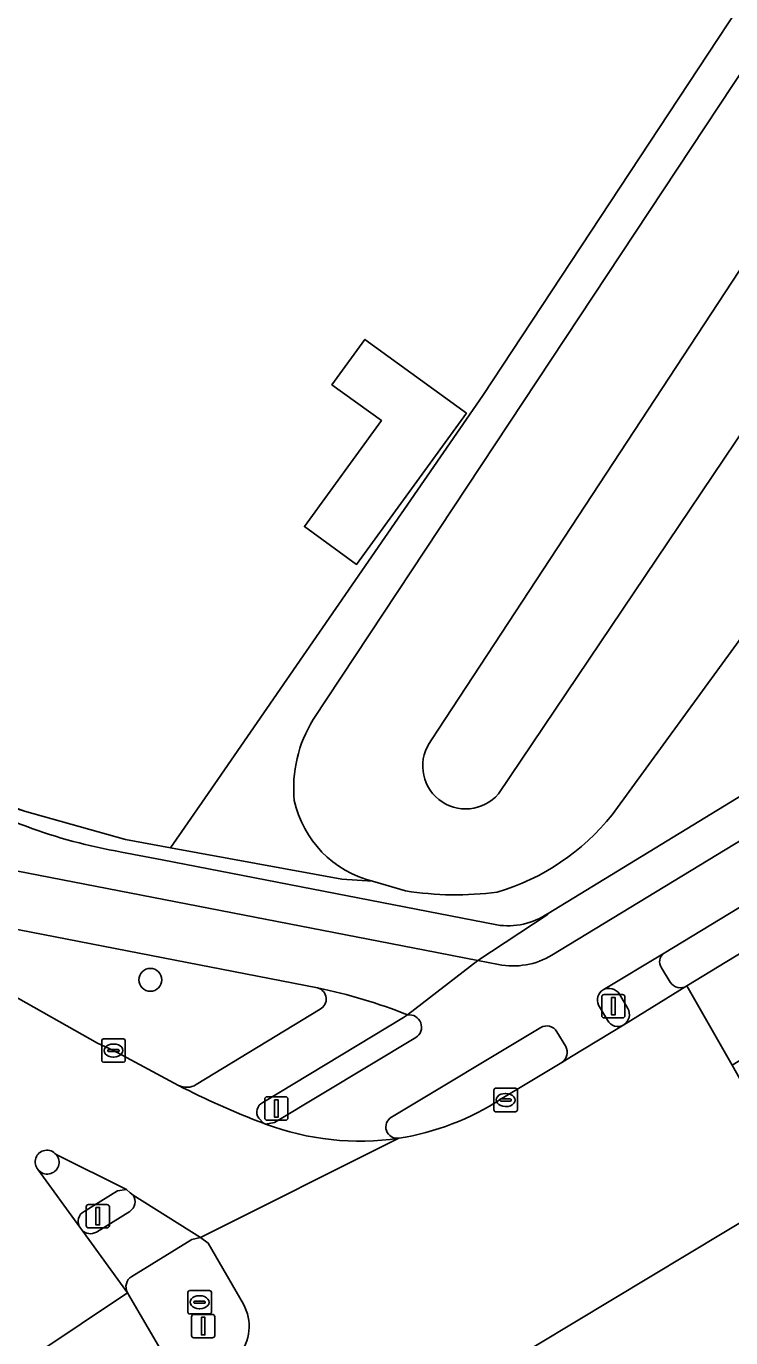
# Model space of a CAD drawing. Extents: x 157320 to 158835, y 386650 to 388491.
# Drawn here: x 158635.6 to 158665.7, y 387108.3 to 387164.3 of the extents above; entities that cross this region are included whole.
import ezdxf

# ---------------------------------------------------------------- set-up
doc = ezdxf.new("R2010")
doc.units = 0
for name, color, linetype in [('IMGEO_Berm_groen', 7, 'Continuous'), ('IMGEO_Boom', 7, 'Continuous'), ('IMGEO_Erf', 7, 'Continuous'), ('IMGEO_Fietspad_gesloten', 7, 'Continuous'), ('IMGEO_Fietspad_open', 7, 'Continuous'), ('IMGEO_Gemengd_bos', 7, 'Continuous'), ('IMGEO_Groenvoorziening', 7, 'Continuous'), ('IMGEO_Hek', 7, 'Continuous'), ('IMGEO_Kolk', 7, 'Continuous'), ('IMGEO_Lichtmast', 7, 'Continuous'), ('IMGEO_Pand', 7, 'Continuous'), ('IMGEO_Rijbaan_lokaal_gesloten', 7, 'Continuous'), ('IMGEO_Rijbaan_regionaal_gesloten', 7, 'Continuous'), ('IMGEO_Rioolput', 7, 'Continuous'), ('IMGEO_Verkeerseiland_groen', 7, 'Continuous'), ('IMGEO_Verkeerseiland_open', 7, 'Continuous'), ('IMGEO_Verkeersregelinstallatiepaal', 7, 'Continuous'), ('IMGEO_Voetpad_open', 7, 'Continuous')]:
    doc.layers.add(name, color=color, linetype=linetype)

msp = doc.modelspace()

# ---------------------------------------------------------------- linework, layer by layer
at = {"layer": 'IMGEO_Berm_groen'}
for points in [[(158675.09, 387130.238), (158684.707, 387136.069), (158675.315, 387132.34), (158662.811, 387124.75)], [(158663.789, 387123.351), (158675.09, 387130.238)], [(158662.701, 387124.127), (158663.074, 387123.51)]]:
    msp.add_lwpolyline(points, dxfattribs=at)
for centre, radius, start, end in [((158663.081, 387124.381), 0.457, 126.2338, 213.7397), ((158663.515, 387123.808), 0.532, 214.0092, 300.9162)]:
    msp.add_arc(centre, radius, start, end, dxfattribs=at)
at = {"layer": 'IMGEO_Boom'}
msp.add_circle((158640.873, 387123.613), 0.489, dxfattribs=at)
at = {"layer": 'IMGEO_Erf'}
msp.add_lwpolyline([(158624.648, 387199.885), (158617.006, 387189.399), (158612.461, 387183.284), (158606.91, 387175.665), (158605.773, 387174.121), (158602.742, 387169.935), (158601.572, 387168.321), (158598.565, 387164.168), (158597.447, 387162.624), (158593.372, 387156.998), (158604.452, 387147.931), (158613.311, 387141.669), (158618.206, 387139.126), (158630.43, 387132.677), (158631.764, 387132.007), (158635.498, 387130.814), (158639.805, 387129.612), (158641.736, 387129.258), (158643.338, 387131.579), (158655.069, 387148.572), (158698.202, 387214.021)], dxfattribs=at)
msp.add_lwpolyline([(158654.375, 387147.817), (158649.682, 387141.356), (158647.451, 387142.976), (158650.739, 387147.503), (158648.63, 387149.034), (158650.035, 387150.969)], close=True, dxfattribs=at)
at = {"layer": 'IMGEO_Fietspad_gesloten'}
for points in [[(158711.039, 387156.891), (158658.023, 387124.664)], [(158660.209, 387123.184), (158662.811, 387124.75), (158675.315, 387132.34), (158708.252, 387152.332)], [(158628.378, 387129.583), (158625.257, 387130.223), (158624.55, 387130.502), (158626.141, 387129.478), (158625.887, 387129.028), (158629.696, 387126.533), (158629.885, 387126.709), (158630.202, 387126.737), (158648.017, 387123.266)], [(158651.856, 387122.117), (158654.859, 387124.442), (158652.603, 387124.88), (158628.378, 387129.583)], [(158655.742, 387124.271), (158654.859, 387124.442), (158651.856, 387122.117)], [(158660.398, 387121.895), (158660.015, 387122.536)], [(158651.175, 387117.746), (158657.546, 387121.571)], [(158658.454, 387120.085), (158658.863, 387120.334), (158661.098, 387121.692)], [(158652.213, 387121.144), (158646.18, 387117.523), (158645.796, 387117.453)], [(158658.234, 387121.398), (158658.612, 387120.771)]]:
    msp.add_lwpolyline(points, dxfattribs=at)
for centre, radius, start, end in [((158656.376, 387127.408), 3.2, 258.5744, 300.977), ((158643.499, 387101.181), 22.542, 68.2383, 78.4371), ((158660.473, 387122.752), 0.507, 121.4584, 205.208), ((158651.923, 387121.59), 0.532, 303.0583, 97.2386), ((158657.808, 387121.157), 0.49, 29.4741, 122.2967), ((158660.842, 387122.119), 0.498, 206.7575, 300.8982), ((158658.133, 387120.52), 0.541, 306.4105, 27.6491), ((158651.414, 387117.326), 0.483, 119.5733, 277.9074), ((158649.815, 387128.189), 11.464, 249.4774, 278.3514)]:
    msp.add_arc(centre, radius, start, end, dxfattribs=at)
at = {"layer": 'IMGEO_Fietspad_open'}
for points in [[(158640.082, 387110.944), (158642.639, 387112.527), (158643.02, 387112.603), (158640.142, 387114.42)], [(158639.994, 387113.717), (158638.567, 387112.84)], [(158637.947, 387112.929), (158639.9, 387110.25)]]:
    msp.add_lwpolyline(points, dxfattribs=at)
for centre, radius, start, end in [((158639.69, 387114.148), 0.528, 305.2156, 31.0071), ((158638.31, 387113.251), 0.485, 221.6262, 302.036), ((158640.34, 387110.505), 0.509, 120.4771, 210.1333)]:
    msp.add_arc(centre, radius, start, end, dxfattribs=at)
at = {"layer": 'IMGEO_Gemengd_bos'}
for points in [[(158686.956, 387195.129), (158683.095, 387188.076), (158647.832, 387134.734)], [(158652.881, 387133.863), (158683.347, 387180.313)], [(158683.347, 387180.313), (158652.881, 387133.863)], [(158660.597, 387130.662), (158669.649, 387143.085), (158678.547, 387155.618), (158685.076, 387166.854), (158686.549, 387170.987)], [(158677.427, 387163.769), (158655.739, 387131.554)], [(158655.739, 387131.554), (158677.427, 387163.769)], [(158650.365, 387127.823), (158651.767, 387127.416)]]:
    msp.add_lwpolyline(points, dxfattribs=at)
for centre, radius, start, end in [((158652.531, 387131.807), 5.536, 148.0827, 185.5488), ((158654.344, 387132.751), 1.838, 142.7528, 319.3772), ((158654.344, 387132.751), 1.838, 142.7528, 319.3772), ((158651.481, 387132.251), 4.566, 192.3776, 255.8512), ((158652.885, 387136.822), 9.87, 286.4909, 321.3833), ((158653.925, 387140.748), 13.505, 260.8067, 277.4979)]:
    msp.add_arc(centre, radius, start, end, dxfattribs=at)
at = {"layer": 'IMGEO_Groenvoorziening'}
for points in [[(158703.954, 387215.395), (158707.363, 387217.006), (158706.909, 387218.037), (158698.202, 387214.021), (158655.069, 387148.572), (158643.338, 387131.579), (158641.736, 387129.258), (158649.048, 387127.915), (158650.365, 387127.823)], [(158647.832, 387134.734), (158683.095, 387188.076), (158686.956, 387195.129)], [(158657.862, 387126.452), (158705.607, 387155.605), (158704.696, 387157.567), (158702.658, 387156.59), (158701.788, 387158.35), (158688.726, 387184.774)], [(158686.549, 387170.987), (158685.076, 387166.854), (158678.547, 387155.618), (158669.649, 387143.085), (158660.597, 387130.662)], [(158651.767, 387127.416), (158650.365, 387127.823), (158649.048, 387127.915), (158641.736, 387129.258), (158639.805, 387129.612), (158635.498, 387130.814), (158631.764, 387132.007)], [(158639.641, 387129.07), (158641.374, 387128.734), (158655.67, 387125.96)]]:
    msp.add_lwpolyline(points, dxfattribs=at)
for centre, radius, start, end in [((158652.531, 387131.807), 5.536, 148.0827, 185.5488), ((158643.481, 387151.4), 22.657, 238.8602, 260.2431), ((158651.481, 387132.251), 4.566, 192.3776, 255.8512), ((158652.885, 387136.822), 9.87, 286.4909, 321.3833), ((158653.925, 387140.748), 13.505, 260.8067, 277.4979), ((158656.145, 387128.975), 3.052, 261.056, 304.2451)]:
    msp.add_arc(centre, radius, start, end, dxfattribs=at)
at = {"layer": 'IMGEO_Hek'}
for points in [[(158706.909, 387218.037), (158698.202, 387214.021), (158655.069, 387148.572), (158643.338, 387131.579)], [(158641.736, 387129.258), (158639.805, 387129.612), (158635.498, 387130.814), (158630.43, 387132.677)], [(158643.338, 387131.579), (158641.736, 387129.258)], [(158649.048, 387127.915), (158641.736, 387129.258)]]:
    msp.add_lwpolyline(points, dxfattribs=at)
at = {"layer": 'IMGEO_Kolk'}
for p, q in [((158638.798, 387120.166), (158638.798, 387121.018)), ((158638.873, 387121.092), (158639.725, 387121.092)), ((158639.799, 387121.018), (158639.799, 387120.166)), ((158639.057, 387120.586), (158639.057, 387120.598)), ((158639.495, 387120.549), (158639.097, 387120.549)), ((158639.1, 387120.635), (158639.498, 387120.635)), ((158639.286, 387120.872), (158639.311, 387120.872)), ((158639.541, 387120.598), (158639.541, 387120.586)), ((158639.725, 387120.092), (158638.873, 387120.092)), ((158639.309, 387120.312), (158639.284, 387120.312)), ((158655.546, 387118.054), (158655.546, 387118.906)), ((158655.621, 387118.98), (158656.473, 387118.98)), ((158656.034, 387118.76), (158656.059, 387118.76)), ((158656.547, 387118.906), (158656.547, 387118.054)), ((158655.805, 387118.474), (158655.805, 387118.486)), ((158656.243, 387118.437), (158655.845, 387118.437)), ((158655.848, 387118.523), (158656.246, 387118.523)), ((158656.057, 387118.2), (158656.032, 387118.2)), ((158656.289, 387118.486), (158656.289, 387118.474)), ((158656.473, 387117.98), (158655.621, 387117.98))]:
    msp.add_line(p, q, dxfattribs=at)
for points in [[(158638.798, 387120.166), (158638.798, 387121.018)], [(158638.873, 387121.092), (158639.725, 387121.092)], [(158639.799, 387121.018), (158639.799, 387120.166)], [(158639.725, 387120.092), (158638.873, 387120.092)], [(158655.546, 387118.054), (158655.546, 387118.906)], [(158655.621, 387118.98), (158656.473, 387118.98)], [(158656.547, 387118.906), (158656.547, 387118.054)], [(158656.473, 387117.98), (158655.621, 387117.98)]]:
    msp.add_lwpolyline(points, dxfattribs=at)
for centre, radius, start, end in [((158638.875, 387121.016), 0.0765, 91.552, 178.448), ((158638.875, 387121.016), 0.0765, 91.552, 178.448), ((158639.723, 387121.016), 0.0765, 1.552, 88.448), ((158639.723, 387121.016), 0.0765, 1.552, 88.448), ((158639.097, 387120.595), 0.0403, 85.8775, 175.7526), ((158639.094, 387120.585), 0.0366, 178.938, 274.7102), ((158639.498, 387120.592), 0.043, 264.8664, 352.4533), ((158639.502, 387120.597), 0.0386, 1.7309, 96.639), ((158638.875, 387120.168), 0.0765, 181.552, 268.448), ((158638.875, 387120.168), 0.0765, 181.552, 268.448), ((158639.723, 387120.168), 0.0765, 271.552, 358.448), ((158639.723, 387120.168), 0.0765, 271.552, 358.448), ((158655.623, 387118.904), 0.0765, 91.552, 178.448), ((158655.623, 387118.904), 0.0765, 91.552, 178.448), ((158656.471, 387118.904), 0.0765, 1.552, 88.448), ((158656.471, 387118.904), 0.0765, 1.552, 88.448), ((158655.845, 387118.483), 0.0403, 85.8775, 175.7526), ((158655.842, 387118.473), 0.0366, 178.938, 274.7102), ((158656.246, 387118.48), 0.043, 264.8664, 352.4533), ((158656.25, 387118.485), 0.0386, 1.7309, 96.639), ((158655.623, 387118.056), 0.0765, 181.552, 268.448), ((158655.623, 387118.056), 0.0765, 181.552, 268.448), ((158656.471, 387118.056), 0.0765, 271.552, 358.448), ((158656.471, 387118.056), 0.0765, 271.552, 358.448)]:
    msp.add_arc(centre, radius, start, end, dxfattribs=at)
for centre, major_axis, ratio, start_param, end_param in [((158639.285, 387120.592), (-0.387, 0.002), 0.722429, 4.712389, 7.853982), ((158639.31, 387120.592), (-0.39, 0.002), 0.717154, 1.570796, 4.712389), ((158656.033, 387118.48), (-0.387, 0.002), 0.722429, 4.712389, 7.853982), ((158656.058, 387118.48), (-0.39, 0.002), 0.717154, 1.570796, 4.712389)]:
    msp.add_ellipse(centre, major_axis=major_axis, ratio=ratio, start_param=start_param, end_param=end_param, dxfattribs=at)
at = {"layer": 'IMGEO_Lichtmast'}
for p, q in [((158642.631, 387108.423), (158642.631, 387109.223)), ((158642.631, 387109.223), (158642.631, 387108.423)), ((158642.731, 387109.323), (158643.521, 387109.323)), ((158643.521, 387109.323), (158642.731, 387109.323)), ((158643.621, 387109.223), (158643.621, 387108.423)), ((158643.621, 387108.423), (158643.621, 387109.223)), ((158643.521, 387108.323), (158642.731, 387108.323)), ((158642.731, 387108.323), (158643.521, 387108.323))]:
    msp.add_line(p, q, dxfattribs=at)
msp.add_lwpolyline([(158643.051, 387109.198), (158643.201, 387109.198), (158643.201, 387108.448), (158643.051, 387108.448), (158643.051, 387109.198)], dxfattribs=at)
for centre, start, end in [((158642.731, 387109.223), 90, 180), ((158642.731, 387109.223), 90, 180), ((158643.521, 387109.223), 0, 90), ((158643.521, 387109.223), 360, 90), ((158642.731, 387108.423), 180, 270), ((158642.731, 387108.423), 180, 270), ((158643.521, 387108.423), 270, 0), ((158643.521, 387108.423), 270, 0)]:
    msp.add_arc(centre, 0.1, start, end, dxfattribs=at)
at = {"layer": 'IMGEO_Pand'}
msp.add_lwpolyline([(158648.63, 387149.034), (158650.739, 387147.503), (158647.451, 387142.976), (158649.682, 387141.356), (158654.375, 387147.817), (158650.035, 387150.969)], close=True, dxfattribs=at)
at = {"layer": 'IMGEO_Rijbaan_lokaal_gesloten'}
for points in [[(158642.069, 387119.106), (158639.299, 387120.591), (158638.621, 387120.907), (158629.892, 387125.828)], [(158645.796, 387117.453), (158645.702, 387117.488)], [(158636.845, 387116.152), (158639.848, 387114.65), (158640.016, 387114.519), (158640.142, 387114.42), (158643.02, 387112.603), (158651.48, 387116.847)], [(158633.991, 387106.3), (158639.9, 387110.25), (158637.947, 387112.929), (158637.861, 387113.048), (158636.08, 387115.501)]]:
    msp.add_lwpolyline(points, dxfattribs=at)
for centre, radius, start, end in [((158657.748, 387149.422), 34.131, 242.6536, 249.3337), ((158649.815, 387128.189), 11.464, 249.4774, 278.3514), ((158636.455, 387115.835), 0.502, 39.1123, 221.682)]:
    msp.add_arc(centre, radius, start, end, dxfattribs=at)
at = {"layer": 'IMGEO_Rijbaan_regionaal_gesloten'}
msp.add_lwpolyline([(158737.237, 387163.65), (158735.669, 387162.804), (158732.038, 387161.139), (158727.586, 387159.344), (158716.217, 387154.77), (158714.388, 387153.952), (158712.651, 387152.981), (158709.177, 387150.906), (158705.935, 387148.958), (158692.713, 387140.922), (158684.707, 387136.069), (158675.09, 387130.238), (158663.789, 387123.351), (158665.716, 387119.962)], close=True, dxfattribs=at)
for points in [[(158630.595, 387091.882), (158639.699, 387097.365), (158668.649, 387114.803), (158667.347, 387117.095), (158665.716, 387119.962), (158663.789, 387123.351), (158661.098, 387121.692), (158658.863, 387120.334), (158658.454, 387120.085), (158656.026, 387118.631), (158655.859, 387118.524)], [(158651.48, 387116.847), (158643.02, 387112.603), (158643.343, 387112.366), (158644.846, 387109.762)], [(158641.427, 387107.639), (158639.9, 387110.25), (158633.991, 387106.3)]]:
    msp.add_lwpolyline(points, dxfattribs=at)
for centre, radius, start, end in [((158649.733, 387127.966), 11.255, 278.9318, 302.9783), ((158643.123, 387108.813), 1.967, 320.0012, 28.8544)]:
    msp.add_arc(centre, radius, start, end, dxfattribs=at)
at = {"layer": 'IMGEO_Rioolput'}
for p, q in [((158642.552, 387110.339), (158643.404, 387110.339)), ((158642.477, 387109.413), (158642.477, 387110.265)), ((158642.736, 387109.833), (158642.736, 387109.845)), ((158643.174, 387109.796), (158642.776, 387109.796)), ((158642.779, 387109.882), (158643.177, 387109.882)), ((158642.965, 387110.119), (158642.99, 387110.119)), ((158643.22, 387109.845), (158643.22, 387109.833)), ((158643.478, 387110.265), (158643.478, 387109.413)), ((158643.404, 387109.339), (158642.552, 387109.339)), ((158642.988, 387109.559), (158642.963, 387109.559))]:
    msp.add_line(p, q, dxfattribs=at)
for points in [[(158642.552, 387110.339), (158643.404, 387110.339)], [(158642.477, 387109.413), (158642.477, 387110.265)], [(158643.478, 387110.265), (158643.478, 387109.413)], [(158643.404, 387109.339), (158642.552, 387109.339)]]:
    msp.add_lwpolyline(points, dxfattribs=at)
for centre, radius, start, end in [((158642.554, 387110.263), 0.0765, 91.552, 178.448), ((158642.554, 387110.263), 0.0765, 91.552, 178.448), ((158643.402, 387110.263), 0.0765, 1.552, 88.448), ((158643.402, 387110.263), 0.0765, 1.552, 88.448), ((158642.776, 387109.842), 0.0403, 85.8775, 175.7526), ((158642.773, 387109.832), 0.0366, 178.938, 274.7102), ((158643.177, 387109.839), 0.043, 264.8664, 352.4533), ((158643.181, 387109.844), 0.0386, 1.7309, 96.639), ((158642.554, 387109.415), 0.0765, 181.552, 268.448), ((158642.554, 387109.415), 0.0765, 181.552, 268.448), ((158643.402, 387109.415), 0.0765, 271.552, 358.448), ((158643.402, 387109.415), 0.0765, 271.552, 358.448)]:
    msp.add_arc(centre, radius, start, end, dxfattribs=at)
for centre, major_axis, ratio, start_param, end_param in [((158642.964, 387109.839), (-0.387, 0.002), 0.722429, 4.712389, 7.853982), ((158642.989, 387109.839), (-0.39, 0.002), 0.717154, 1.570796, 4.712389)]:
    msp.add_ellipse(centre, major_axis=major_axis, ratio=ratio, start_param=start_param, end_param=end_param, dxfattribs=at)
at = {"layer": 'IMGEO_Verkeerseiland_groen'}
for points in [[(158648.017, 387123.266), (158630.202, 387126.737), (158629.885, 387126.709), (158629.696, 387126.533)], [(158629.892, 387125.828), (158638.621, 387120.907), (158639.299, 387120.591), (158642.069, 387119.106)], [(158642.834, 387119.138), (158648.12, 387122.357)]]:
    msp.add_lwpolyline(points, dxfattribs=at)
for centre, radius, start, end in [((158647.894, 387122.792), 0.49, 297.4406, 75.4888), ((158642.423, 387119.811), 0.789, 243.3689, 301.4216)]:
    msp.add_arc(centre, radius, start, end, dxfattribs=at)
at = {"layer": 'IMGEO_Verkeerseiland_open'}
for points in [[(158661.269, 387122.393), (158660.911, 387123.002)], [(158651.856, 387122.117), (158651.685, 387122.005), (158645.682, 387118.374)], [(158660.015, 387122.536), (158660.398, 387121.895)], [(158657.546, 387121.571), (158651.175, 387117.746)], [(158645.501, 387117.702), (158645.702, 387117.488), (158645.796, 387117.453), (158646.18, 387117.523), (158652.213, 387121.144)], [(158658.612, 387120.771), (158658.234, 387121.398)], [(158655.859, 387118.524), (158656.026, 387118.631), (158658.454, 387120.085)], [(158640.142, 387114.42), (158640.016, 387114.519), (158639.848, 387114.65), (158639.464, 387114.593), (158638.039, 387113.723)], [(158638.567, 387112.84), (158639.994, 387113.717)], [(158637.861, 387113.048), (158637.947, 387112.929)], [(158644.846, 387109.762), (158643.343, 387112.366), (158643.02, 387112.603), (158642.639, 387112.527), (158640.082, 387110.944)], [(158639.9, 387110.25), (158641.427, 387107.639)]]:
    msp.add_lwpolyline(points, dxfattribs=at)
for centre, radius, start, end in [((158660.461, 387122.711), 0.536, 32.8584, 118.0727), ((158660.473, 387122.752), 0.507, 121.4584, 205.208), ((158651.923, 387121.59), 0.532, 303.0583, 97.2386), ((158660.791, 387122.138), 0.542, 304.5274, 28.0549), ((158657.808, 387121.157), 0.49, 29.4741, 122.2967), ((158660.842, 387122.119), 0.498, 206.7575, 300.8982), ((158658.133, 387120.52), 0.541, 306.4105, 27.6491), ((158645.874, 387117.962), 0.455, 114.9864, 214.8644), ((158649.733, 387127.966), 11.255, 278.9318, 302.9783), ((158651.414, 387117.326), 0.483, 119.5733, 277.9074), ((158636.455, 387115.835), 0.502, 39.1123, 221.682), ((158636.471, 387115.817), 0.502, 218.9553, 41.8389), ((158639.69, 387114.148), 0.528, 305.2156, 31.0071), ((158638.274, 387113.3), 0.484, 119.048, 211.4064), ((158638.31, 387113.251), 0.485, 221.6262, 302.036), ((158640.34, 387110.505), 0.509, 120.4771, 210.1333), ((158643.123, 387108.813), 1.967, 320.0012, 28.8544)]:
    msp.add_arc(centre, radius, start, end, dxfattribs=at)
at = {"layer": 'IMGEO_Verkeersregelinstallatiepaal'}
for p, q in [((158660.155, 387122.087), (158660.155, 387122.887)), ((158660.155, 387122.887), (158660.155, 387122.087)), ((158660.255, 387122.987), (158661.045, 387122.987)), ((158661.045, 387122.987), (158660.255, 387122.987)), ((158661.145, 387122.887), (158661.145, 387122.087)), ((158661.145, 387122.087), (158661.145, 387122.887)), ((158661.045, 387121.987), (158660.255, 387121.987)), ((158660.255, 387121.987), (158661.045, 387121.987)), ((158645.756, 387117.718), (158645.756, 387118.518)), ((158645.756, 387118.518), (158645.756, 387117.718)), ((158645.856, 387118.618), (158646.646, 387118.618)), ((158646.646, 387118.618), (158645.856, 387118.618)), ((158646.746, 387118.518), (158646.746, 387117.718)), ((158646.746, 387117.718), (158646.746, 387118.518)), ((158646.646, 387117.618), (158645.856, 387117.618)), ((158645.856, 387117.618), (158646.646, 387117.618)), ((158638.131, 387113.117), (158638.131, 387113.917)), ((158638.131, 387113.917), (158638.131, 387113.117)), ((158638.231, 387114.017), (158639.021, 387114.017)), ((158639.021, 387114.017), (158638.231, 387114.017)), ((158639.121, 387113.917), (158639.121, 387113.117)), ((158639.121, 387113.117), (158639.121, 387113.917)), ((158639.021, 387113.017), (158638.231, 387113.017)), ((158638.231, 387113.017), (158639.021, 387113.017))]:
    msp.add_line(p, q, dxfattribs=at)
for points in [[(158660.575, 387122.862), (158660.725, 387122.862), (158660.725, 387122.112), (158660.575, 387122.112), (158660.575, 387122.862)], [(158646.176, 387118.493), (158646.326, 387118.493), (158646.326, 387117.743), (158646.176, 387117.743), (158646.176, 387118.493)], [(158638.551, 387113.892), (158638.701, 387113.892), (158638.701, 387113.142), (158638.551, 387113.142), (158638.551, 387113.892)]]:
    msp.add_lwpolyline(points, dxfattribs=at)
for centre, start, end in [((158660.255, 387122.887), 90, 180), ((158660.255, 387122.887), 90, 180), ((158661.045, 387122.887), 0, 90), ((158661.045, 387122.887), 360, 90), ((158660.255, 387122.087), 180, 270), ((158660.255, 387122.087), 180, 270), ((158661.045, 387122.087), 270, 0), ((158661.045, 387122.087), 270, 0), ((158645.856, 387118.518), 90, 180), ((158645.856, 387118.518), 90, 180), ((158646.646, 387118.518), 0, 90), ((158646.646, 387118.518), 360, 90), ((158645.856, 387117.718), 180, 270), ((158645.856, 387117.718), 180, 270), ((158646.646, 387117.718), 270, 0), ((158646.646, 387117.718), 270, 0), ((158638.231, 387113.917), 90, 180), ((158638.231, 387113.917), 90, 180), ((158639.021, 387113.917), 0, 90), ((158639.021, 387113.917), 360, 90), ((158638.231, 387113.117), 180, 270), ((158638.231, 387113.117), 180, 270), ((158639.021, 387113.117), 270, 0), ((158639.021, 387113.117), 270, 0)]:
    msp.add_arc(centre, 0.1, start, end, dxfattribs=at)
at = {"layer": 'IMGEO_Voetpad_open'}
for points in [[(158731.302, 387167.842), (158711.409, 387158.959), (158709.353, 387157.83), (158705.607, 387155.605), (158657.862, 387126.452), (158657.825, 387126.383), (158654.859, 387124.442), (158655.742, 387124.271)], [(158658.023, 387124.664), (158711.039, 387156.891)], [(158628.378, 387129.583), (158652.603, 387124.88), (158654.859, 387124.442), (158657.825, 387126.383), (158657.862, 387126.452)], [(158655.67, 387125.96), (158641.374, 387128.734), (158639.641, 387129.07)], [(158662.811, 387124.75), (158660.209, 387123.184)], [(158663.074, 387123.51), (158662.701, 387124.127)], [(158661.098, 387121.692), (158663.789, 387123.351)], [(158660.911, 387123.002), (158661.269, 387122.393)], [(158648.12, 387122.357), (158642.834, 387119.138)], [(158645.682, 387118.374), (158651.685, 387122.005), (158651.856, 387122.117)], [(158645.702, 387117.488), (158645.501, 387117.702)], [(158638.039, 387113.723), (158639.464, 387114.593), (158639.848, 387114.65), (158636.845, 387116.152)], [(158636.08, 387115.501), (158637.861, 387113.048)]]:
    msp.add_lwpolyline(points, dxfattribs=at)
for centre, radius, start, end in [((158643.481, 387151.4), 22.657, 238.8602, 260.2431), ((158656.145, 387128.975), 3.052, 261.056, 304.2451), ((158656.376, 387127.408), 3.2, 258.5744, 300.977), ((158663.081, 387124.381), 0.457, 126.2338, 213.7397), ((158643.499, 387101.181), 22.542, 68.2383, 78.4371), ((158647.894, 387122.792), 0.49, 297.4406, 75.4888), ((158660.461, 387122.711), 0.536, 32.8584, 118.0727), ((158663.515, 387123.808), 0.532, 214.0092, 300.9162), ((158660.791, 387122.138), 0.542, 304.5274, 28.0549), ((158642.423, 387119.811), 0.789, 243.3689, 301.4216), ((158657.748, 387149.422), 34.131, 242.6536, 249.3337), ((158645.874, 387117.962), 0.455, 114.9864, 214.8644), ((158636.471, 387115.817), 0.502, 218.9553, 41.8389), ((158638.274, 387113.3), 0.484, 119.048, 211.4064)]:
    msp.add_arc(centre, radius, start, end, dxfattribs=at)

doc.saveas('drawing.dxf')
